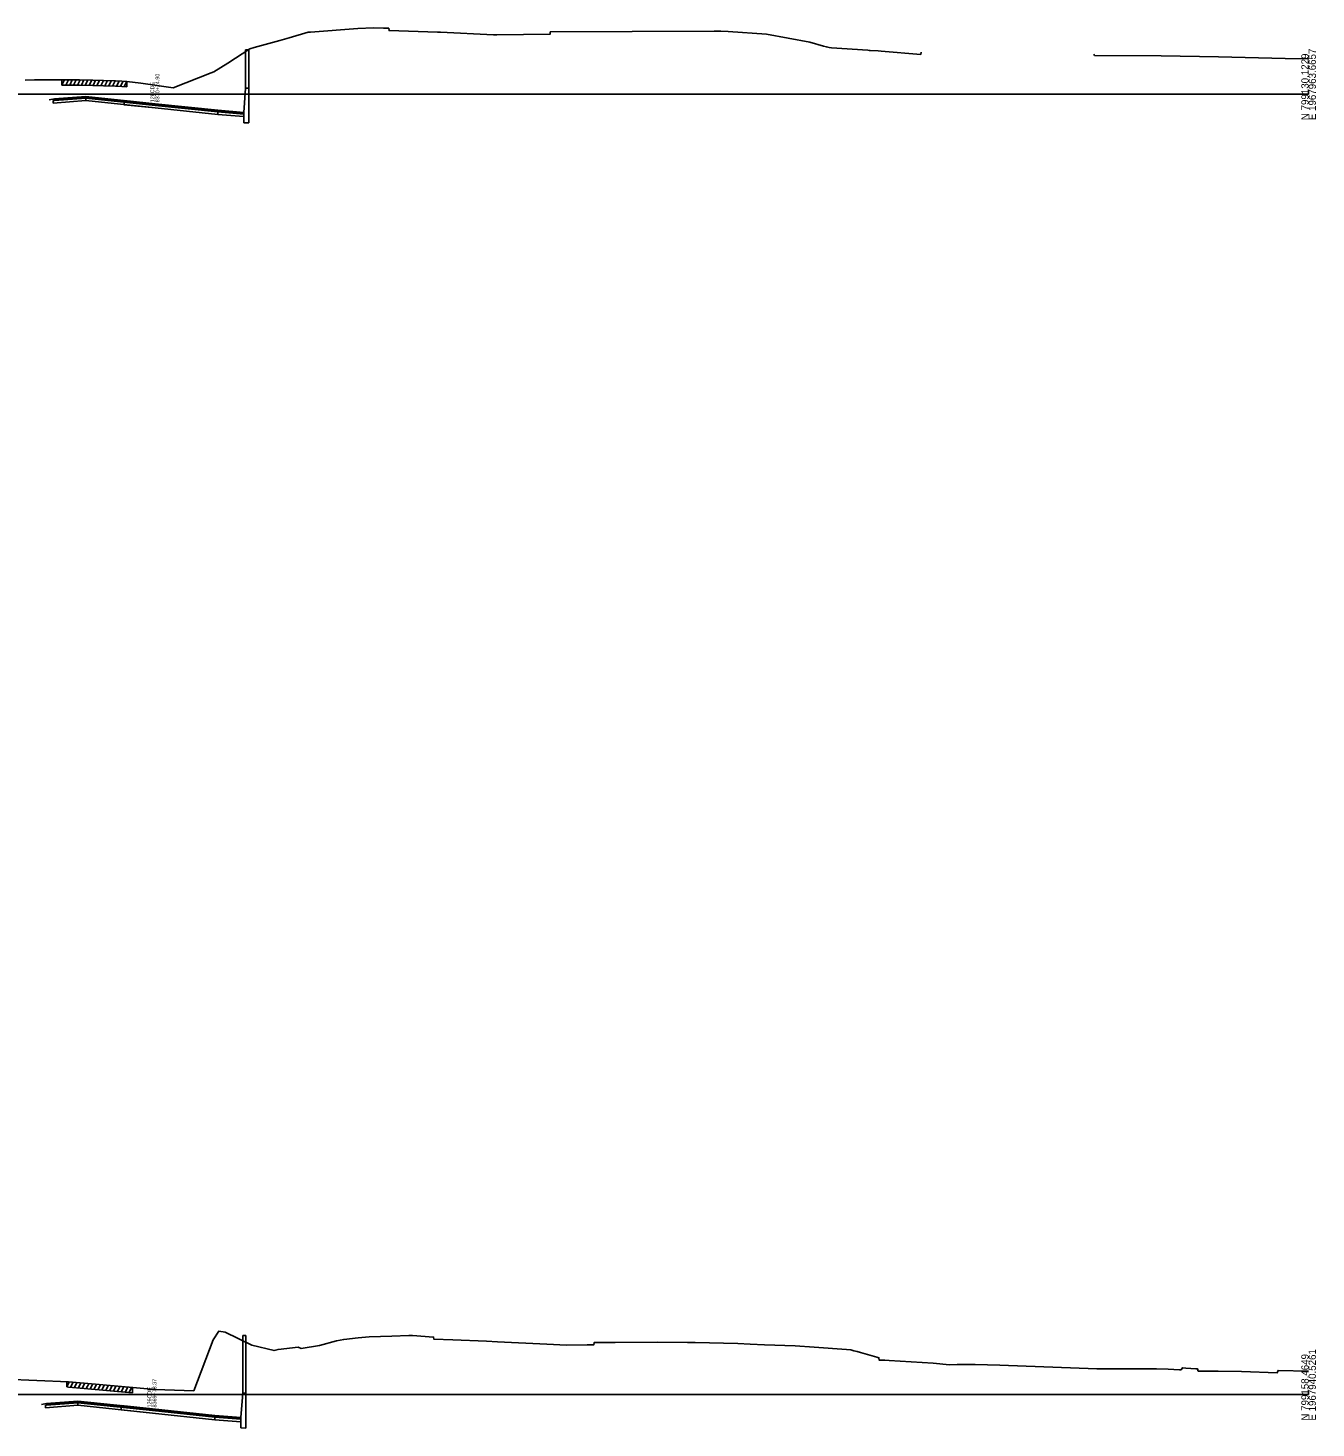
# Model space of a CAD drawing. Extents: x 1017 to 19997, y -1947 to 50737.
# Drawn here: x 14708 to 15203, y 19487 to 20025 of the extents above; entities that cross this region are included whole.
import ezdxf

# ---------------------------------------------------------------- set-up
doc = ezdxf.new("R2010")
doc.units = 0
for name, color, linetype in [('RD_GPK_XS_Cell', 7, 'Continuous'), ('RD_XS_Base', 7, 'Continuous'), ('RD_XS_ExGround', 7, 'Continuous'), ('RD_XS_ExPaveRet', 7, 'Continuous'), ('RD_XS_Greenside', 7, 'Continuous'), ('RD_XS_MedBWall', 7, 'Continuous'), ('RD_XS_Pave', 7, 'Continuous'), ('RD_XS_PaveOvlay', 7, 'Continuous'), ('RD_XS_TX_Notes', 7, 'Continuous')]:
    doc.layers.add(name, color=color, linetype=linetype)

msp = doc.modelspace()

# ---------------------------------------------------------------- linework, layer by layer
at = {"layer": 'RD_GPK_XS_Cell'}
for p, q in [((14600, 20000), (15200, 20000)), ((14600, 19500), (15200, 19500))]:
    msp.add_line(p, q, dxfattribs=at)
at = {"layer": 'RD_XS_Base'}
for points in [[(14717.23, 19997.5), (14717.73, 19997.54), (14729.74, 19998.49)], [(14717.23, 19996.5), (14717.23, 19997.5)], [(14729.74, 19997.49), (14717.23, 19996.5)], [(14729.74, 19997.49), (14729.74, 19998.49)], [(14780.5, 19992.16), (14756.5, 19994.68), (14729.74, 19997.49)], [(14744.49, 19996.94), (14744.49, 19995.94)], [(14780.5, 19992.16), (14756.5, 19994.68), (14744.49, 19995.94)], [(14780.5, 19993.16), (14790.5, 19992.35)], [(14780.5, 19992.16), (14780.5, 19993.16)], [(14790.5, 19991.35), (14780.5, 19992.16)], [(14790.5, 19992.35), (14790.5, 19991.35)], [(14714.23, 19495.89), (14714.73, 19495.93), (14726.75, 19496.88)], [(14726.75, 19495.88), (14726.75, 19496.88)], [(14714.23, 19494.89), (14714.23, 19495.89)], [(14726.75, 19495.88), (14714.23, 19494.89)], [(14779.38, 19490.34), (14755.38, 19492.87), (14726.75, 19495.88)], [(14743.37, 19495.13), (14743.37, 19494.13)], [(14779.38, 19490.34), (14755.38, 19492.87), (14743.37, 19494.13)], [(14779.38, 19491.34), (14789.38, 19490.53)], [(14779.38, 19490.34), (14779.38, 19491.34)], [(14789.38, 19490.53), (14789.38, 19489.53)], [(14789.38, 19489.53), (14779.38, 19490.34)]]:
    msp.add_lwpolyline(points, dxfattribs=at)
at = {"layer": 'RD_XS_ExGround'}
for points in [[(14706.49, 20005.37), (14710.04, 20005.5), (14713.12, 20005.49), (14727.4, 20005.49), (14732.48, 20005.35), (14736.58, 20005.22), (14741.22, 20005.09), (14743.61, 20004.94), (14745.55, 20004.82), (14750.91, 20004.28), (14763.4, 20002.38), (14778, 20008.21), (14779, 20008.54), (14784.38, 20011.88), (14792.86, 20017.39), (14794.47, 20017.92), (14795.94, 20018.3), (14804.42, 20020.64), (14808, 20021.59), (14815.32, 20023.77), (14816.24, 20023.85), (14834.45, 20025.2), (14840.46, 20025.43), (14844.29, 20025.41), (14845.17, 20025.41), (14846.31, 20025.32), (14846.42, 20024.42), (14865.07, 20023.83), (14866.23, 20023.79), (14886.52, 20022.85), (14887.21, 20022.82), (14887.78, 20022.81), (14908.3, 20023.01), (14908.41, 20023.91), (14971.36, 20024.21), (14972.78, 20024.22), (14973.96, 20024.21), (14976.74, 20024.13), (14991.53, 20023.05), (15008.19, 20020.04), (15013.44, 20018.39), (15014.57, 20018.14), (15015.66, 20017.93), (15016.59, 20017.78), (15030.45, 20016.88), (15031.04, 20016.83), (15031.46, 20016.81), (15034.45, 20016.61), (15035.59, 20016.51), (15050.85, 20015.28), (15050.95, 20016.18)], [(15117.45, 20015.4), (15117.71, 20014.9), (15143.26, 20014.76), (15165.33, 20014.35), (15190.95, 20013.66), (15200, 20013.56)], [(14698.73, 19505.97), (14723.16, 19504.92), (14729.18, 19504.36), (14756.45, 19501.92), (14771.3, 19501.46), (14778.76, 19521.01), (14780.95, 19524.42), (14783.39, 19524.07), (14793.64, 19519.02), (14802.21, 19516.94), (14803.75, 19517.35), (14811.47, 19518.22), (14812.58, 19517.73), (14819.61, 19518.84), (14826.16, 19520.62), (14828.97, 19521.2), (14834.49, 19521.77), (14838.71, 19522.23), (14847.5, 19522.47), (14853.99, 19522.78), (14855.35, 19522.78), (14863.53, 19522.15), (14863.64, 19521.26), (14870.88, 19521.02), (14883.92, 19520.5), (14888.15, 19520.3), (14907.06, 19519.38), (14914.58, 19519.07), (14922.6, 19519.09), (14925.13, 19519.12), (14925.23, 19520.02), (14933.35, 19520.05), (14949.52, 19520.16), (14961.2, 19520.07), (14962.85, 19520.06), (14964.05, 19520.02), (14980.57, 19519.61), (14985.23, 19519.44), (14990.79, 19519.2), (15002.56, 19518.8), (15009.92, 19518.29), (15022.25, 19517.33), (15023.95, 19517.16), (15025.1, 19516.88), (15026.35, 19516.55), (15027.7, 19516.18), (15033.94, 19514.44), (15034.75, 19514.2), (15034.85, 19513.3), (15036.17, 19513.23), (15037.02, 19513.19), (15038.72, 19513.09), (15055.59, 19512.06), (15061.88, 19511.5), (15064.88, 19511.53), (15071.83, 19511.54), (15081.29, 19511.32), (15118.51, 19509.9), (15141.49, 19509.85), (15145.99, 19509.73), (15150.34, 19509.53), (15150.93, 19509.49), (15151.46, 19510.34), (15152.83, 19510.22), (15154.72, 19509.98), (15156.62, 19509.96), (15157.22, 19509.94), (15157.55, 19509.04), (15158.75, 19509.04), (15160.76, 19509.05), (15162.33, 19509.06), (15163.65, 19509.07), (15164.26, 19509.05), (15165.17, 19508.97), (15174.21, 19508.92), (15187.96, 19508.42), (15188.24, 19509.32), (15200, 19508.98)]]:
    msp.add_lwpolyline(points, dxfattribs=at)
at = {"layer": 'RD_XS_ExPaveRet'}
for p, q in [((14720.58, 20003.49), (14721.58, 20005.49)), ((14720.58, 20003.49), (14720.58, 20005.49)), ((14720.58, 20003.49), (14727.4, 20003.49)), ((14722.08, 20003.49), (14723.08, 20005.49)), ((14723.58, 20003.49), (14724.58, 20005.49)), ((14725.08, 20003.49), (14726.08, 20005.49)), ((14726.58, 20003.49), (14727.58, 20005.48)), ((14727.4, 20003.49), (14732.48, 20003.35)), ((14728.08, 20003.47), (14729.07, 20005.44)), ((14729.58, 20003.43), (14730.57, 20005.4)), ((14731.08, 20003.39), (14732.07, 20005.36)), ((14732.48, 20003.35), (14736.58, 20003.22)), ((14732.58, 20003.35), (14733.57, 20005.32)), ((14734.08, 20003.3), (14735.07, 20005.27)), ((14735.58, 20003.25), (14736.57, 20005.22)), ((14736.58, 20003.22), (14741.22, 20003.09)), ((14737.08, 20003.21), (14738.07, 20005.18)), ((14738.58, 20003.16), (14739.57, 20005.14)), ((14740.08, 20003.12), (14741.07, 20005.09)), ((14741.22, 20003.09), (14743.61, 20002.94)), ((14741.58, 20003.07), (14742.55, 20005.01)), ((14743.08, 20002.98), (14744.05, 20004.92)), ((14743.61, 20002.94), (14745.55, 20002.82)), ((14744.58, 20002.88), (14745.55, 20004.82)), ((14745.55, 20004.82), (14745.55, 20002.82)), ((14722.43, 19502.95), (14722.43, 19504.95)), ((14722.43, 19502.95), (14723.4, 19504.9)), ((14722.43, 19502.95), (14723.16, 19502.92)), ((14723.16, 19502.92), (14729.18, 19502.36)), ((14723.93, 19502.85), (14724.89, 19504.76)), ((14725.43, 19502.71), (14726.39, 19504.62)), ((14726.93, 19502.57), (14727.89, 19504.48)), ((14728.43, 19502.43), (14729.39, 19504.34)), ((14729.18, 19502.36), (14747.79, 19500.69)), ((14729.93, 19502.29), (14730.89, 19504.2)), ((14731.43, 19502.15), (14732.39, 19504.07)), ((14732.93, 19502.02), (14733.89, 19503.93)), ((14734.43, 19501.89), (14735.39, 19503.8)), ((14735.93, 19501.75), (14736.89, 19503.67)), ((14737.43, 19501.62), (14738.39, 19503.53)), ((14738.93, 19501.48), (14739.89, 19503.4)), ((14740.43, 19501.35), (14741.39, 19503.26)), ((14741.93, 19501.22), (14742.89, 19503.13)), ((14743.43, 19501.08), (14744.39, 19503)), ((14744.93, 19500.95), (14745.89, 19502.86)), ((14746.43, 19500.81), (14747.39, 19502.73)), ((14747.79, 19502.69), (14747.79, 19500.69))]:
    msp.add_line(p, q, dxfattribs=at)
at = {"layer": 'RD_XS_Greenside'}
for points in [[(14717.73, 19998.18), (14715.73, 19997.86)], [(14714.73, 19496.57), (14712.73, 19496.25)]]:
    msp.add_lwpolyline(points, dxfattribs=at)
at = {"layer": 'RD_XS_MedBWall'}
for points in [[(14791.25, 20002.32), (14791.25, 20017.08)], [(14791.25, 20017.08), (14792.5, 20017.08)], [(14792.5, 20017.08), (14792.5, 19988.98)], [(14790.5, 19992.98), (14791.25, 20002.32), (14792.5, 20002.32)], [(14790.5, 19992.98), (14791.25, 20002.32)], [(14792.5, 20002.32), (14792.5, 19988.98)], [(14790.5, 19988.98), (14790.5, 19992.98)], [(14792.5, 19988.98), (14790.5, 19988.98)], [(14790.13, 19500.51), (14790.13, 19522.68)], [(14790.13, 19522.68), (14791.38, 19522.67)], [(14791.38, 19522.67), (14791.38, 19487.16)], [(14789.38, 19491.17), (14790.13, 19500.51), (14791.38, 19500.5)], [(14789.38, 19491.17), (14790.13, 19500.51)], [(14791.38, 19500.5), (14791.38, 19487.16)], [(14789.38, 19487.17), (14789.38, 19491.17)], [(14791.38, 19487.16), (14789.38, 19487.17)]]:
    msp.add_lwpolyline(points, dxfattribs=at)
at = {"layer": 'RD_XS_Pave'}
for points in [[(14717.73, 19997.86), (14729.74, 19998.81)], [(14729.74, 19998.49), (14717.73, 19997.54)], [(14717.73, 19997.54), (14717.73, 19997.86)], [(14780.5, 19993.48), (14756.5, 19996), (14729.74, 19998.81)], [(14729.74, 19998.81), (14729.74, 19998.49)], [(14729.74, 19998.49), (14756.5, 19995.68), (14780.5, 19993.16)], [(14780.5, 19993.48), (14756.5, 19996), (14744.49, 19997.26)], [(14744.49, 19997.26), (14744.49, 19996.94)], [(14744.49, 19996.94), (14756.5, 19995.68), (14780.5, 19993.16)], [(14780.5, 19993.16), (14780.5, 19993.48)], [(14780.5, 19993.48), (14790.5, 19992.67)], [(14790.5, 19992.67), (14790.5, 19992.35)], [(14714.73, 19496.25), (14726.75, 19497.2)], [(14726.75, 19496.88), (14714.73, 19495.93)], [(14714.73, 19495.93), (14714.73, 19496.25)], [(14779.38, 19491.66), (14755.38, 19494.19), (14726.75, 19497.2)], [(14726.75, 19497.2), (14726.75, 19496.88)], [(14726.75, 19496.88), (14755.38, 19493.87), (14779.38, 19491.34)], [(14779.38, 19491.66), (14755.38, 19494.19), (14743.37, 19495.45)], [(14743.37, 19495.45), (14743.37, 19495.13)], [(14743.37, 19495.13), (14755.38, 19493.87), (14779.38, 19491.34)], [(14779.38, 19491.34), (14779.38, 19491.66)], [(14779.38, 19491.66), (14789.38, 19490.85)], [(14789.38, 19490.85), (14789.38, 19490.53)]]:
    msp.add_lwpolyline(points, dxfattribs=at)
at = {"layer": 'RD_XS_PaveOvlay'}
for points in [[(14729.74, 19999.13), (14717.73, 19998.18)], [(14717.73, 19998.18), (14717.73, 19997.86)], [(14729.74, 19999.13), (14756.5, 19996.32), (14780.5, 19993.79)], [(14729.74, 19998.81), (14729.74, 19999.13)], [(14744.49, 19997.58), (14756.5, 19996.32), (14780.5, 19993.79)], [(14744.49, 19997.26), (14744.49, 19997.58)], [(14780.5, 19993.79), (14780.5, 19993.48)], [(14780.5, 19993.79), (14790.5, 19992.98)], [(14790.5, 19992.98), (14790.5, 19992.67)], [(14726.75, 19497.51), (14714.73, 19496.57)], [(14714.73, 19496.57), (14714.73, 19496.25)], [(14726.75, 19497.51), (14755.38, 19494.5), (14779.38, 19491.98)], [(14726.75, 19497.2), (14726.75, 19497.51)], [(14743.37, 19495.76), (14755.38, 19494.5), (14779.38, 19491.98)], [(14743.37, 19495.45), (14743.37, 19495.76)], [(14779.38, 19491.98), (14779.38, 19491.66)], [(14779.38, 19491.98), (14789.38, 19491.17)], [(14789.38, 19491.17), (14789.38, 19490.85)]]:
    msp.add_lwpolyline(points, dxfattribs=at)

# ---------------------------------------------------------------- texts
at = {"layer": 'RD_GPK_XS_Cell'}
for s, p in [('N 799130.1229', (15200, 19990)), ('E 1967963.6657', (15202.8, 19990)), ('N 799158.4649', (15200, 19490)), ('E 1967940.5261', (15202.8, 19490))]:
    msp.add_text(s, height=2.8, rotation=90, dxfattribs=at).set_placement(p)
at = {"layer": 'RD_XS_TX_Notes'}
for s, p in [(' 8370+24.90', (14758.07, 19996.29)), (' 126CDE', (14756.11, 19996.29)), (' 126CDE', (14755, 19494.48)), (' 8369+78.37', (14756.95, 19494.48))]:
    msp.add_text(s, height=1.5, rotation=90, dxfattribs=at).set_placement(p)

doc.saveas('drawing.dxf')
